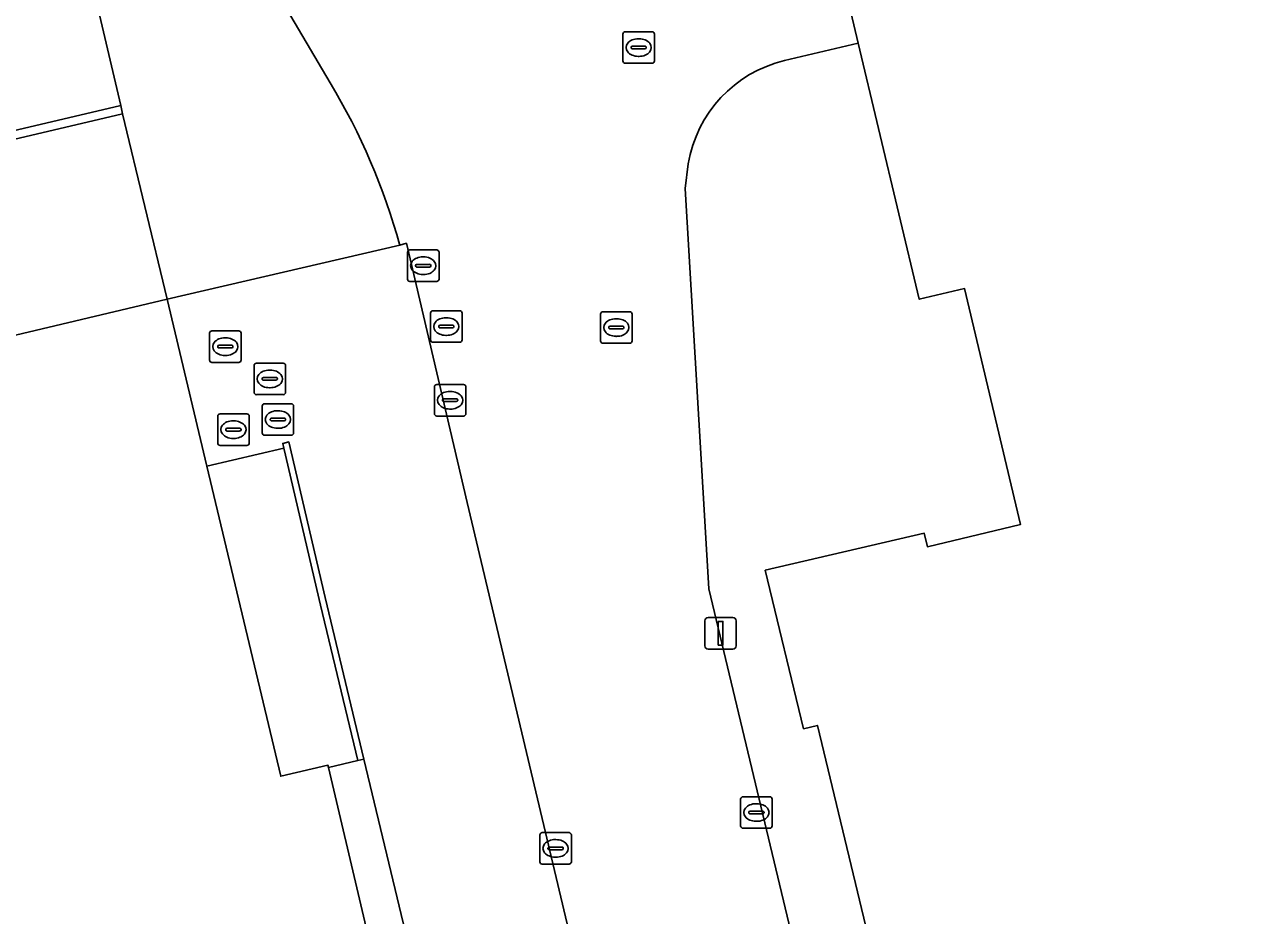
# Model space of a CAD drawing. Extents: x 160675 to 161153, y 383241 to 383714.
# Drawn here: x 160986.68 to 161026.02, y 383488.26 to 383516.53 of the extents above; entities that cross this region are included whole.
import ezdxf

# ---------------------------------------------------------------- set-up
doc = ezdxf.new("R2010")
doc.units = 0
for name, color, linetype in [('IMGEO_Kolk', 7, 'Continuous'), ('IMGEO_Lichtmast', 7, 'Continuous'), ('IMGEO_Muur', 7, 'Continuous'), ('IMGEO_Pand', 7, 'Continuous'), ('IMGEO_Rijbaan_lokaal_gesloten', 7, 'Continuous'), ('IMGEO_Rijbaan_lokaal_open', 7, 'Continuous'), ('IMGEO_Rioolput', 7, 'Continuous'), ('IMGEO_Voetpad_op_trap', 7, 'Continuous'), ('IMGEO_Voetpad_open', 7, 'Continuous')]:
    doc.layers.add(name, color=color, linetype=linetype)

msp = doc.modelspace()

# ---------------------------------------------------------------- linework, layer by layer
at = {"layer": 'IMGEO_Kolk'}
for p, q in [((161005.679, 383515.384), (161005.679, 383516.236)), ((161005.754, 383516.31), (161006.606, 383516.31)), ((161006.167, 383516.09), (161006.192, 383516.09)), ((161006.68, 383516.236), (161006.68, 383515.384)), ((161005.938, 383515.804), (161005.938, 383515.816)), ((161006.376, 383515.767), (161005.978, 383515.767)), ((161005.981, 383515.853), (161006.379, 383515.853)), ((161006.422, 383515.816), (161006.422, 383515.804)), ((161006.606, 383515.31), (161005.754, 383515.31)), ((161006.19, 383515.53), (161006.165, 383515.53)), ((160999.764, 383505.11), (161000.616, 383505.11)), ((160999.689, 383504.184), (160999.689, 383505.036)), ((161000.177, 383504.89), (161000.202, 383504.89)), ((161000.69, 383505.036), (161000.69, 383504.184)), ((160999.948, 383504.604), (160999.948, 383504.616)), ((161000.386, 383504.567), (160999.988, 383504.567)), ((160999.991, 383504.653), (161000.389, 383504.653)), ((161000.2, 383504.33), (161000.175, 383504.33)), ((161000.432, 383504.616), (161000.432, 383504.604)), ((161000.616, 383504.11), (160999.764, 383504.11)), ((161009.419, 383491.094), (161009.419, 383491.946)), ((161009.494, 383492.02), (161010.346, 383492.02)), ((161009.907, 383491.8), (161009.932, 383491.8)), ((161010.42, 383491.946), (161010.42, 383491.094)), ((161009.678, 383491.514), (161009.678, 383491.526)), ((161010.116, 383491.477), (161009.718, 383491.477)), ((161009.721, 383491.563), (161010.119, 383491.563)), ((161010.162, 383491.526), (161010.162, 383491.514)), ((161010.346, 383491.02), (161009.494, 383491.02)), ((161009.93, 383491.24), (161009.905, 383491.24)), ((161003.039, 383489.954), (161003.039, 383490.806)), ((161003.114, 383490.88), (161003.966, 383490.88)), ((161003.527, 383490.66), (161003.552, 383490.66)), ((161004.04, 383490.806), (161004.04, 383489.954)), ((161003.298, 383490.374), (161003.298, 383490.386)), ((161003.736, 383490.337), (161003.338, 383490.337)), ((161003.341, 383490.423), (161003.739, 383490.423)), ((161003.782, 383490.386), (161003.782, 383490.374)), ((161003.966, 383489.88), (161003.114, 383489.88)), ((161003.55, 383490.1), (161003.525, 383490.1))]:
    msp.add_line(p, q, dxfattribs=at)
for points in [[(161005.679, 383515.384), (161005.679, 383516.236)], [(161005.754, 383516.31), (161006.606, 383516.31)], [(161006.68, 383516.236), (161006.68, 383515.384)], [(161006.606, 383515.31), (161005.754, 383515.31)], [(160999.764, 383505.11), (161000.616, 383505.11)], [(160999.689, 383504.184), (160999.689, 383505.036)], [(161000.69, 383505.036), (161000.69, 383504.184)], [(161000.616, 383504.11), (160999.764, 383504.11)], [(161009.419, 383491.094), (161009.419, 383491.946)], [(161009.494, 383492.02), (161010.346, 383492.02)], [(161010.42, 383491.946), (161010.42, 383491.094)], [(161010.346, 383491.02), (161009.494, 383491.02)], [(161003.039, 383489.954), (161003.039, 383490.806)], [(161003.114, 383490.88), (161003.966, 383490.88)], [(161004.04, 383490.806), (161004.04, 383489.954)], [(161003.966, 383489.88), (161003.114, 383489.88)]]:
    msp.add_lwpolyline(points, dxfattribs=at)
for centre, radius, start, end in [((161005.756, 383516.234), 0.0765, 91.552, 178.448), ((161005.756, 383516.234), 0.0765, 91.552, 178.448), ((161006.604, 383516.234), 0.0765, 1.552, 88.448), ((161006.604, 383516.234), 0.0765, 1.552, 88.448), ((161005.978, 383515.813), 0.0403, 85.8775, 175.7526), ((161005.975, 383515.803), 0.0366, 178.938, 274.7102), ((161006.379, 383515.81), 0.043, 264.8664, 352.4533), ((161006.383, 383515.815), 0.0386, 1.7309, 96.639), ((161005.756, 383515.386), 0.0765, 181.552, 268.448), ((161005.756, 383515.386), 0.0765, 181.552, 268.448), ((161006.604, 383515.386), 0.0765, 271.552, 358.448), ((161006.604, 383515.386), 0.0765, 271.552, 358.448), ((160999.766, 383505.034), 0.0765, 91.552, 178.448), ((160999.766, 383505.034), 0.0765, 91.552, 178.448), ((161000.614, 383505.034), 0.0765, 1.552, 88.448), ((161000.614, 383505.034), 0.0765, 1.552, 88.448), ((160999.988, 383504.613), 0.0403, 85.8775, 175.7526), ((160999.985, 383504.603), 0.0366, 178.938, 274.7102), ((161000.389, 383504.61), 0.043, 264.8664, 352.4533), ((161000.393, 383504.615), 0.0386, 1.7309, 96.639), ((160999.766, 383504.186), 0.0765, 181.552, 268.448), ((160999.766, 383504.186), 0.0765, 181.552, 268.448), ((161000.614, 383504.186), 0.0765, 271.552, 358.448), ((161000.614, 383504.186), 0.0765, 271.552, 358.448), ((161009.496, 383491.944), 0.0765, 91.552, 178.448), ((161009.496, 383491.944), 0.0765, 91.552, 178.448), ((161010.344, 383491.944), 0.0765, 1.552, 88.448), ((161010.344, 383491.944), 0.0765, 1.552, 88.448), ((161009.718, 383491.523), 0.0403, 85.8775, 175.7526), ((161009.715, 383491.513), 0.0366, 178.938, 274.7102), ((161010.119, 383491.52), 0.043, 264.8664, 352.4533), ((161010.123, 383491.525), 0.0386, 1.7309, 96.639), ((161009.496, 383491.096), 0.0765, 181.552, 268.448), ((161009.496, 383491.096), 0.0765, 181.552, 268.448), ((161010.344, 383491.096), 0.0765, 271.552, 358.448), ((161010.344, 383491.096), 0.0765, 271.552, 358.448), ((161003.116, 383490.804), 0.0765, 91.552, 178.448), ((161003.116, 383490.804), 0.0765, 91.552, 178.448), ((161003.964, 383490.804), 0.0765, 1.552, 88.448), ((161003.964, 383490.804), 0.0765, 1.552, 88.448), ((161003.338, 383490.383), 0.0403, 85.8775, 175.7526), ((161003.335, 383490.373), 0.0366, 178.938, 274.7102), ((161003.739, 383490.38), 0.043, 264.8664, 352.4533), ((161003.743, 383490.385), 0.0386, 1.7309, 96.639), ((161003.116, 383489.956), 0.0765, 181.552, 268.448), ((161003.116, 383489.956), 0.0765, 181.552, 268.448), ((161003.964, 383489.956), 0.0765, 271.552, 358.448), ((161003.964, 383489.956), 0.0765, 271.552, 358.448)]:
    msp.add_arc(centre, radius, start, end, dxfattribs=at)
for centre, major_axis, ratio, start_param, end_param in [((161006.166, 383515.81), (-0.387, 0.002), 0.722429, 4.712389, 7.853982), ((161006.191, 383515.81), (-0.39, 0.002), 0.717154, 1.570796, 4.712389), ((161000.176, 383504.61), (-0.387, 0.002), 0.722429, 4.712389, 7.853982), ((161000.201, 383504.61), (-0.39, 0.002), 0.717154, 1.570796, 4.712389), ((161009.906, 383491.52), (-0.387, 0.002), 0.722429, 4.712389, 7.853982), ((161009.931, 383491.52), (-0.39, 0.002), 0.717154, 1.570796, 4.712389), ((161003.526, 383490.38), (-0.387, 0.002), 0.722429, 4.712389, 7.853982), ((161003.551, 383490.38), (-0.39, 0.002), 0.717154, 1.570796, 4.712389)]:
    msp.add_ellipse(centre, major_axis=major_axis, ratio=ratio, start_param=start_param, end_param=end_param, dxfattribs=at)
at = {"layer": 'IMGEO_Lichtmast'}
for p, q in [((161008.285, 383496.81), (161008.285, 383497.61)), ((161008.285, 383497.61), (161008.285, 383496.81)), ((161008.385, 383497.71), (161009.175, 383497.71)), ((161009.175, 383497.71), (161008.385, 383497.71)), ((161009.275, 383497.61), (161009.275, 383496.81)), ((161009.275, 383496.81), (161009.275, 383497.61)), ((161009.175, 383496.71), (161008.385, 383496.71)), ((161008.385, 383496.71), (161009.175, 383496.71))]:
    msp.add_line(p, q, dxfattribs=at)
msp.add_lwpolyline([(161008.705, 383497.585), (161008.855, 383497.585), (161008.855, 383496.835), (161008.705, 383496.835), (161008.705, 383497.585)], dxfattribs=at)
for centre, start, end in [((161008.385, 383497.61), 90, 180), ((161008.385, 383497.61), 90, 180), ((161009.175, 383497.61), 0, 90), ((161009.175, 383497.61), 360, 90), ((161008.385, 383496.81), 180, 270), ((161008.385, 383496.81), 180, 270), ((161009.175, 383496.81), 270, 0), ((161009.175, 383496.81), 270, 0)]:
    msp.add_arc(centre, 0.1, start, end, dxfattribs=at)
at = {"layer": 'IMGEO_Muur'}
for points in [[(160978.297, 383511.009), (160989.785, 383513.707), (160989.727, 383513.97), (160977.973, 383511.21), (160979.419, 383505.022), (160979.682, 383505.085)], [(160996.221, 383498.344), (160995.061, 383503.285), (160994.87, 383503.238), (160994.903, 383503.09), (160994.912, 383503.044), (160996.072, 383498.104), (160997.257, 383493.172), (160997.452, 383493.216)]]:
    msp.add_lwpolyline(points, close=True, dxfattribs=at)
at = {"layer": 'IMGEO_Pand'}
for points in [[(161071.419, 383513.322), (161052.435, 383508.826), (161051.931, 383510.886), (161048.509, 383510.048), (161049.01, 383507.999), (161045.455, 383507.15), (161043.692, 383514.619), (161045.126, 383514.96), (161037.804, 383545.722), (161037.74, 383545.993), (161037.703, 383546.15), (161007.673, 383538.987), (161011.771, 383521.767), (161013.154, 383515.953), (161015.091, 383507.815), (161016.531, 383508.157), (161018.313, 383500.667), (161015.35, 383499.959), (161015.25, 383500.388), (161010.2, 383499.211), (161011.421, 383494.179), (161011.858, 383494.285), (161014.465, 383483.45)], [(160961.1, 383475.879), (160994.002, 383483.688), (160994.296, 383482.789), (160998.483, 383483.774), (160998.46, 383483.872), (160996.324, 383492.953), (160996.308, 383493.021), (160994.809, 383492.669), (160992.464, 383502.515), (160991.2, 383507.824), (160979.682, 383505.085)]]:
    msp.add_lwpolyline(points, dxfattribs=at)
at = {"layer": 'IMGEO_Rijbaan_lokaal_gesloten'}
msp.add_lwpolyline([(160989.785, 383513.707), (160978.297, 383511.009), (160979.682, 383505.085), (160991.2, 383507.824)], close=True, dxfattribs=at)
at = {"layer": 'IMGEO_Rijbaan_lokaal_open'}
for points in [[(161004.927, 383523.81), (161004.592, 383523.749), (161003.262, 383529.323), (160989.074, 383526.064), (160989.145, 383525.559), (160991.516, 383522.378), (160994.751, 383517.463), (160996.378, 383514.69)], [(161010.812, 383515.397), (161013.154, 383515.953), (161011.771, 383521.767), (161009.703, 383521.259)], [(161008.411, 383498.621), (161007.66, 383511.339), (161007.753, 383512.121)], [(160998.59, 383509.53), (160998.803, 383509.595), (161000.729, 383501.365), (161004.356, 383486.109), (161007.315, 383473.502), (161007.432, 383472.93), (161010.099, 383461.499), (161010.121, 383461.406), (161011.807, 383454.082), (161012.021, 383452.206), (161012.046, 383451.457)], [(161011.088, 383447.657), (161020.237, 383449.35), (161015.75, 383467.966), (161008.411, 383498.621)]]:
    msp.add_lwpolyline(points, dxfattribs=at)
msp.add_lwpolyline([(160956.448, 383505.659), (160957.429, 383505.895), (160969.119, 383508.698), (160976.879, 383510.895), (160977.973, 383511.21), (160989.727, 383513.97), (160988.32, 383519.965), (160986.844, 383519.609), (160986.87, 383519.502), (160986.336, 383519.37), (160976.602, 383517.059), (160968.32, 383514.48), (160966.369, 383513.847), (160965.4, 383513.568), (160955.568, 383511.188), (160928.345, 383504.776), (160928.362, 383504.703), (160929.639, 383499.27)], close=True, dxfattribs=at)
for centre, radius, start, end in [((161011.76, 383511.446), 4.063, 103.4888, 170.4349), ((160978.933, 383504.157), 20.378, 15.2864, 31.1215)]:
    msp.add_arc(centre, radius, start, end, dxfattribs=at)
at = {"layer": 'IMGEO_Rioolput'}
for p, q in [((160998.835, 383508.457), (160998.835, 383509.309)), ((160998.91, 383509.383), (160999.762, 383509.383)), ((160999.323, 383509.163), (160999.348, 383509.163)), ((160999.836, 383509.309), (160999.836, 383508.457)), ((160999.094, 383508.877), (160999.094, 383508.889)), ((160999.532, 383508.84), (160999.134, 383508.84)), ((160999.137, 383508.926), (160999.535, 383508.926)), ((160999.346, 383508.603), (160999.321, 383508.603)), ((160999.578, 383508.889), (160999.578, 383508.877)), ((160999.762, 383508.383), (160998.91, 383508.383)), ((160999.642, 383507.451), (161000.494, 383507.451)), ((160999.567, 383506.525), (160999.567, 383507.377)), ((161000.055, 383507.231), (161000.08, 383507.231)), ((161000.568, 383507.377), (161000.568, 383506.525)), ((161004.969, 383506.494), (161004.969, 383507.346)), ((161005.044, 383507.42), (161005.896, 383507.42)), ((161005.457, 383507.2), (161005.482, 383507.2)), ((161005.97, 383507.346), (161005.97, 383506.494)), ((160992.547, 383505.887), (160992.547, 383506.739)), ((160992.622, 383506.813), (160993.474, 383506.813)), ((160993.548, 383506.739), (160993.548, 383505.887)), ((160999.826, 383506.945), (160999.826, 383506.957)), ((161000.264, 383506.908), (160999.866, 383506.908)), ((160999.869, 383506.994), (161000.267, 383506.994)), ((161000.078, 383506.671), (161000.053, 383506.671)), ((161000.31, 383506.957), (161000.31, 383506.945)), ((161005.228, 383506.914), (161005.228, 383506.926)), ((161005.666, 383506.877), (161005.268, 383506.877)), ((161005.271, 383506.963), (161005.669, 383506.963)), ((161005.48, 383506.64), (161005.455, 383506.64)), ((161005.712, 383506.926), (161005.712, 383506.914)), ((160992.806, 383506.307), (160992.806, 383506.319)), ((160993.244, 383506.27), (160992.846, 383506.27)), ((160992.849, 383506.356), (160993.247, 383506.356)), ((160993.035, 383506.593), (160993.06, 383506.593)), ((160993.29, 383506.319), (160993.29, 383506.307)), ((161000.494, 383506.451), (160999.642, 383506.451)), ((161005.896, 383506.42), (161005.044, 383506.42)), ((160993.058, 383506.033), (160993.033, 383506.033)), ((160993.474, 383505.813), (160992.622, 383505.813)), ((160993.96, 383504.862), (160993.96, 383505.714)), ((160994.035, 383505.788), (160994.887, 383505.788)), ((160994.448, 383505.568), (160994.473, 383505.568)), ((160994.961, 383505.714), (160994.961, 383504.862)), ((160994.219, 383505.282), (160994.219, 383505.294)), ((160994.657, 383505.245), (160994.259, 383505.245)), ((160994.262, 383505.331), (160994.66, 383505.331)), ((160994.703, 383505.294), (160994.703, 383505.282)), ((160994.887, 383504.788), (160994.035, 383504.788)), ((160994.471, 383505.008), (160994.446, 383505.008)), ((160994.217, 383503.573), (160994.217, 383504.425)), ((160994.292, 383504.499), (160995.144, 383504.499)), ((160994.705, 383504.279), (160994.73, 383504.279)), ((160995.218, 383504.425), (160995.218, 383503.573)), ((160992.805, 383503.251), (160992.805, 383504.103)), ((160992.88, 383504.177), (160993.732, 383504.177)), ((160993.293, 383503.957), (160993.318, 383503.957)), ((160993.806, 383504.103), (160993.806, 383503.251)), ((160994.476, 383503.993), (160994.476, 383504.005)), ((160994.914, 383503.956), (160994.516, 383503.956)), ((160994.519, 383504.042), (160994.917, 383504.042)), ((160994.96, 383504.005), (160994.96, 383503.993)), ((160993.064, 383503.671), (160993.064, 383503.683)), ((160993.502, 383503.634), (160993.104, 383503.634)), ((160993.107, 383503.72), (160993.505, 383503.72)), ((160993.548, 383503.683), (160993.548, 383503.671)), ((160995.144, 383503.499), (160994.292, 383503.499)), ((160994.728, 383503.719), (160994.703, 383503.719)), ((160993.732, 383503.177), (160992.88, 383503.177)), ((160993.316, 383503.397), (160993.291, 383503.397))]:
    msp.add_line(p, q, dxfattribs=at)
for points in [[(160998.835, 383508.457), (160998.835, 383509.309)], [(160998.91, 383509.383), (160999.762, 383509.383)], [(160999.836, 383509.309), (160999.836, 383508.457)], [(160999.762, 383508.383), (160998.91, 383508.383)], [(160999.642, 383507.451), (161000.494, 383507.451)], [(160999.567, 383506.525), (160999.567, 383507.377)], [(161000.568, 383507.377), (161000.568, 383506.525)], [(161004.969, 383506.494), (161004.969, 383507.346)], [(161005.044, 383507.42), (161005.896, 383507.42)], [(161005.97, 383507.346), (161005.97, 383506.494)], [(160992.547, 383505.887), (160992.547, 383506.739)], [(160992.622, 383506.813), (160993.474, 383506.813)], [(160993.548, 383506.739), (160993.548, 383505.887)], [(161000.494, 383506.451), (160999.642, 383506.451)], [(161005.896, 383506.42), (161005.044, 383506.42)], [(160993.474, 383505.813), (160992.622, 383505.813)], [(160993.96, 383504.862), (160993.96, 383505.714)], [(160994.035, 383505.788), (160994.887, 383505.788)], [(160994.961, 383505.714), (160994.961, 383504.862)], [(160994.887, 383504.788), (160994.035, 383504.788)], [(160994.217, 383503.573), (160994.217, 383504.425)], [(160994.292, 383504.499), (160995.144, 383504.499)], [(160995.218, 383504.425), (160995.218, 383503.573)], [(160992.805, 383503.251), (160992.805, 383504.103)], [(160992.88, 383504.177), (160993.732, 383504.177)], [(160993.806, 383504.103), (160993.806, 383503.251)], [(160995.144, 383503.499), (160994.292, 383503.499)], [(160993.732, 383503.177), (160992.88, 383503.177)]]:
    msp.add_lwpolyline(points, dxfattribs=at)
for centre, radius, start, end in [((160998.912, 383509.307), 0.0765, 91.552, 178.448), ((160998.912, 383509.307), 0.0765, 91.552, 178.448), ((160999.76, 383509.307), 0.0765, 1.552, 88.448), ((160999.76, 383509.307), 0.0765, 1.552, 88.448), ((160999.134, 383508.886), 0.0403, 85.8775, 175.7526), ((160999.131, 383508.876), 0.0366, 178.938, 274.7102), ((160999.535, 383508.883), 0.043, 264.8664, 352.4533), ((160999.539, 383508.888), 0.0386, 1.7309, 96.639), ((160998.912, 383508.459), 0.0765, 181.552, 268.448), ((160998.912, 383508.459), 0.0765, 181.552, 268.448), ((160999.76, 383508.459), 0.0765, 271.552, 358.448), ((160999.76, 383508.459), 0.0765, 271.552, 358.448), ((160999.644, 383507.375), 0.0765, 91.552, 178.448), ((160999.644, 383507.375), 0.0765, 91.552, 178.448), ((161000.492, 383507.375), 0.0765, 1.552, 88.448), ((161000.492, 383507.375), 0.0765, 1.552, 88.448), ((161005.046, 383507.344), 0.0765, 91.552, 178.448), ((161005.046, 383507.344), 0.0765, 91.552, 178.448), ((161005.894, 383507.344), 0.0765, 1.552, 88.448), ((161005.894, 383507.344), 0.0765, 1.552, 88.448), ((160992.624, 383506.737), 0.0765, 91.552, 178.448), ((160992.624, 383506.737), 0.0765, 91.552, 178.448), ((160993.472, 383506.737), 0.0765, 1.552, 88.448), ((160993.472, 383506.737), 0.0765, 1.552, 88.448), ((160999.866, 383506.954), 0.0403, 85.8775, 175.7526), ((160999.863, 383506.944), 0.0366, 178.938, 274.7102), ((161000.267, 383506.951), 0.043, 264.8664, 352.4533), ((161000.271, 383506.956), 0.0386, 1.7309, 96.639), ((161005.268, 383506.923), 0.0403, 85.8775, 175.7526), ((161005.265, 383506.913), 0.0366, 178.938, 274.7102), ((161005.669, 383506.92), 0.043, 264.8664, 352.4533), ((161005.673, 383506.925), 0.0386, 1.7309, 96.639), ((160992.846, 383506.316), 0.0403, 85.8775, 175.7526), ((160992.843, 383506.306), 0.0366, 178.938, 274.7102), ((160993.247, 383506.313), 0.043, 264.8664, 352.4533), ((160993.251, 383506.318), 0.0386, 1.7309, 96.639), ((160999.644, 383506.527), 0.0765, 181.552, 268.448), ((160999.644, 383506.527), 0.0765, 181.552, 268.448), ((161000.492, 383506.527), 0.0765, 271.552, 358.448), ((161000.492, 383506.527), 0.0765, 271.552, 358.448), ((161005.046, 383506.496), 0.0765, 181.552, 268.448), ((161005.046, 383506.496), 0.0765, 181.552, 268.448), ((161005.894, 383506.496), 0.0765, 271.552, 358.448), ((161005.894, 383506.496), 0.0765, 271.552, 358.448), ((160992.624, 383505.889), 0.0765, 181.552, 268.448), ((160992.624, 383505.889), 0.0765, 181.552, 268.448), ((160993.472, 383505.889), 0.0765, 271.552, 358.448), ((160993.472, 383505.889), 0.0765, 271.552, 358.448), ((160994.037, 383505.712), 0.0765, 91.552, 178.448), ((160994.037, 383505.712), 0.0765, 91.552, 178.448), ((160994.885, 383505.712), 0.0765, 1.552, 88.448), ((160994.885, 383505.712), 0.0765, 1.552, 88.448), ((160994.259, 383505.291), 0.0403, 85.8775, 175.7526), ((160994.256, 383505.281), 0.0366, 178.938, 274.7102), ((160994.66, 383505.288), 0.043, 264.8664, 352.4533), ((160994.664, 383505.293), 0.0386, 1.7309, 96.639), ((160994.037, 383504.864), 0.0765, 181.552, 268.448), ((160994.037, 383504.864), 0.0765, 181.552, 268.448), ((160994.885, 383504.864), 0.0765, 271.552, 358.448), ((160994.885, 383504.864), 0.0765, 271.552, 358.448), ((160994.294, 383504.423), 0.0765, 91.552, 178.448), ((160994.294, 383504.423), 0.0765, 91.552, 178.448), ((160995.142, 383504.423), 0.0765, 1.552, 88.448), ((160995.142, 383504.423), 0.0765, 1.552, 88.448), ((160992.882, 383504.101), 0.0765, 91.552, 178.448), ((160992.882, 383504.101), 0.0765, 91.552, 178.448), ((160993.73, 383504.101), 0.0765, 1.552, 88.448), ((160993.73, 383504.101), 0.0765, 1.552, 88.448), ((160994.516, 383504.002), 0.0403, 85.8775, 175.7526), ((160994.513, 383503.992), 0.0366, 178.938, 274.7102), ((160994.917, 383503.999), 0.043, 264.8664, 352.4533), ((160994.921, 383504.004), 0.0386, 1.7309, 96.639), ((160993.104, 383503.68), 0.0403, 85.8775, 175.7526), ((160993.101, 383503.67), 0.0366, 178.938, 274.7102), ((160993.505, 383503.677), 0.043, 264.8664, 352.4533), ((160993.509, 383503.682), 0.0386, 1.7309, 96.639), ((160994.294, 383503.575), 0.0765, 181.552, 268.448), ((160994.294, 383503.575), 0.0765, 181.552, 268.448), ((160995.142, 383503.575), 0.0765, 271.552, 358.448), ((160995.142, 383503.575), 0.0765, 271.552, 358.448), ((160992.882, 383503.253), 0.0765, 181.552, 268.448), ((160992.882, 383503.253), 0.0765, 181.552, 268.448), ((160993.73, 383503.253), 0.0765, 271.552, 358.448), ((160993.73, 383503.253), 0.0765, 271.552, 358.448)]:
    msp.add_arc(centre, radius, start, end, dxfattribs=at)
for centre, major_axis, ratio, start_param, end_param in [((160999.322, 383508.883), (-0.387, 0.002), 0.722429, 4.712389, 7.853982), ((160999.347, 383508.883), (-0.39, 0.002), 0.717154, 1.570796, 4.712389), ((161000.054, 383506.951), (-0.387, 0.002), 0.722429, 4.712389, 7.853982), ((161000.079, 383506.951), (-0.39, 0.002), 0.717154, 1.570796, 4.712389), ((161005.456, 383506.92), (-0.387, 0.002), 0.722429, 4.712389, 7.853982), ((161005.481, 383506.92), (-0.39, 0.002), 0.717154, 1.570796, 4.712389), ((160993.034, 383506.313), (-0.387, 0.002), 0.722429, 4.712389, 7.853982), ((160993.059, 383506.313), (-0.39, 0.002), 0.717154, 1.570796, 4.712389), ((160994.447, 383505.288), (-0.387, 0.002), 0.722429, 4.712389, 7.853982), ((160994.472, 383505.288), (-0.39, 0.002), 0.717154, 1.570796, 4.712389), ((160994.704, 383503.999), (-0.387, 0.002), 0.722429, 4.712389, 7.853982), ((160994.729, 383503.999), (-0.39, 0.002), 0.717154, 1.570796, 4.712389), ((160993.292, 383503.677), (-0.387, 0.002), 0.722429, 4.712389, 7.853982), ((160993.317, 383503.677), (-0.39, 0.002), 0.717154, 1.570796, 4.712389)]:
    msp.add_ellipse(centre, major_axis=major_axis, ratio=ratio, start_param=start_param, end_param=end_param, dxfattribs=at)
at = {"layer": 'IMGEO_Voetpad_op_trap'}
msp.add_lwpolyline([(160997.452, 383493.216), (160997.257, 383493.172), (160996.324, 383492.953), (160998.46, 383483.872), (160999.63, 383484.142)], close=True, dxfattribs=at)
at = {"layer": 'IMGEO_Voetpad_open'}
for points in [[(160986.688, 383532.313), (160986.534, 383532.416), (160985.225, 383533.292), (160984.873, 383533.47), (160983.645, 383534.091), (160980.174, 383535.803), (160979.641, 383534.332), (160982.439, 383533.21), (160982.619, 383533.143), (160982.593, 383533.067), (160985.422, 383531.917), (160988.223, 383520.138), (160988.284, 383520.152), (160988.32, 383519.965), (160989.727, 383513.97), (160989.785, 383513.707), (160991.2, 383507.824), (160998.59, 383509.53)], [(160996.378, 383514.69), (160994.751, 383517.463), (160991.516, 383522.378), (160989.145, 383525.559)], [(161016.531, 383508.157), (161015.091, 383507.815), (161013.154, 383515.953), (161010.812, 383515.397)], [(161007.753, 383512.121), (161007.66, 383511.339), (161008.411, 383498.621), (161015.75, 383467.966), (161020.237, 383449.35), (161023.095, 383434.591)], [(161023.089, 383433.867), (161022.883, 383433.221), (161019.614, 383422.806), (161021.266, 383423.165), (161022.993, 383428.609), (161025.358, 383434.141), (161021.892, 383448.714), (161022.819, 383448.908), (161014.985, 383481.288), (161014.465, 383483.45), (161011.858, 383494.285), (161011.421, 383494.179), (161010.2, 383499.211), (161015.25, 383500.388), (161015.35, 383499.959), (161018.313, 383500.667), (161016.531, 383508.157)]]:
    msp.add_lwpolyline(points, dxfattribs=at)
for points in [[(161000.729, 383501.365), (160998.803, 383509.595), (160998.59, 383509.53), (160991.2, 383507.824), (160992.464, 383502.515), (160994.903, 383503.09), (160994.87, 383503.238), (160995.061, 383503.285), (160996.221, 383498.344), (160997.452, 383493.216), (160999.63, 383484.142), (161004.491, 383485.269), (161004.356, 383486.109)], [(160994.912, 383503.044), (160994.903, 383503.09), (160992.464, 383502.515), (160994.809, 383492.669), (160996.308, 383493.021), (160996.324, 383492.953), (160997.257, 383493.172), (160996.072, 383498.104)]]:
    msp.add_lwpolyline(points, close=True, dxfattribs=at)
for centre, radius, start, end in [((161011.76, 383511.446), 4.063, 103.4888, 170.4349), ((160978.933, 383504.157), 20.378, 15.2864, 31.1215)]:
    msp.add_arc(centre, radius, start, end, dxfattribs=at)

doc.saveas('drawing.dxf')
